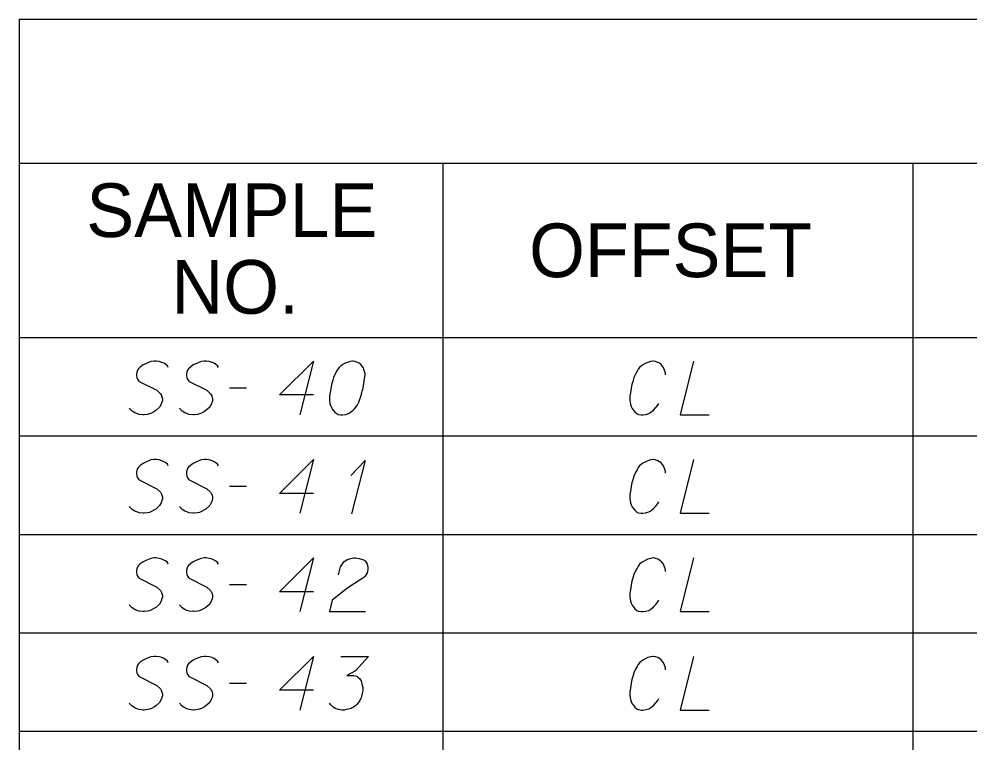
# Model space of a CAD drawing. Extents: x 2074207 to 2076812, y 516372 to 523312.
# Drawn here: x 2076260.6 to 2076345.6, y 517882.7 to 517947.4 of the extents above; entities that cross this region are included whole.
import ezdxf

# ---------------------------------------------------------------- set-up
doc = ezdxf.new("R2010")
doc.units = 0
for name, color, linetype in [('Prop DirtTable_ Soil Test Results - Outline (Major)', 7, 'Continuous'), ('Prop DirtTable_ Soil Test Results - Outline (Minor)', 7, 'Continuous'), ('Prop DirtTable_ Soil Test Results - Tx (Header - Small)', 7, 'Continuous'), ('Prop DirtTable_ Soil Test Results - Tx (Sample Data)', 7, 'Continuous')]:
    doc.layers.add(name, color=color, linetype=linetype)

msp = doc.modelspace()

# ---------------------------------------------------------------- linework, layer by layer
at = {"layer": 'Prop DirtTable_ Soil Test Results - Outline (Major)'}
for p, q in [((2076260.609, 517947.403), (2076260.609, 517918.918)), ((2076260.609, 517947.403), (2076811.903, 517947.403)), ((2076260.609, 517918.918), (2076260.609, 517910.118)), ((2076260.609, 517918.918), (2076811.903, 517918.918)), ((2076260.609, 517918.918), (2076811.903, 517918.918)), ((2076260.609, 517910.118), (2076260.609, 517901.318)), ((2076260.609, 517901.318), (2076260.609, 517892.518)), ((2076260.609, 517892.518), (2076260.609, 517883.718)), ((2076260.609, 517883.718), (2076260.609, 517874.918))]:
    msp.add_line(p, q, dxfattribs=at)
at = {"layer": 'Prop DirtTable_ Soil Test Results - Outline (Minor)'}
for p, q in [((2076260.609, 517934.518), (2076811.903, 517934.518)), ((2076298.545, 517934.518), (2076298.545, 517910.118)), ((2076340.594, 517934.518), (2076340.594, 517910.118)), ((2076260.609, 517910.118), (2076811.903, 517910.118)), ((2076260.609, 517910.118), (2076811.903, 517910.118)), ((2076298.546, 517910.118), (2076298.546, 517901.318)), ((2076340.594, 517910.118), (2076340.594, 517901.318)), ((2076260.609, 517901.318), (2076811.903, 517901.318)), ((2076260.609, 517901.318), (2076811.903, 517901.318)), ((2076298.546, 517901.318), (2076298.546, 517892.518)), ((2076340.594, 517901.318), (2076340.594, 517892.518)), ((2076260.609, 517892.518), (2076811.903, 517892.518)), ((2076260.609, 517892.518), (2076811.903, 517892.518)), ((2076298.546, 517892.518), (2076298.546, 517883.718)), ((2076340.594, 517892.518), (2076340.594, 517883.718)), ((2076260.609, 517883.718), (2076811.903, 517883.718)), ((2076260.609, 517883.718), (2076811.903, 517883.718)), ((2076298.546, 517883.718), (2076298.546, 517874.918)), ((2076340.594, 517883.718), (2076340.594, 517874.918))]:
    msp.add_line(p, q, dxfattribs=at)
at = {"layer": 'Prop DirtTable_ Soil Test Results - Tx (Sample Data)'}
for points in [[(2076273.968, 517916.24), (2076273.897, 517916.391), (2076273.721, 517916.542), (2076273.58, 517916.618), (2076273.403, 517916.693), (2076273.157, 517916.769), (2076272.874, 517916.807), (2076272.698, 517916.807), (2076272.416, 517916.769), (2076271.957, 517916.58), (2076271.71, 517916.467), (2076271.463, 517916.278), (2076271.287, 517916.126), (2076271.216, 517916.013), (2076271.146, 517915.824), (2076271.111, 517915.673), (2076271.111, 517915.522), (2076271.146, 517915.333), (2076271.216, 517915.182), (2076271.322, 517915.03), (2076271.358, 517914.993), (2076272.945, 517914.199), (2076273.262, 517913.897), (2076273.333, 517913.783), (2076273.368, 517913.708), (2076273.439, 517913.443), (2076273.439, 517913.292), (2076273.403, 517913.141), (2076273.333, 517912.952), (2076273.192, 517912.687), (2076272.839, 517912.385), (2076272.733, 517912.309), (2076272.451, 517912.158), (2076272.275, 517912.082), (2076272.098, 517912.045), (2076271.816, 517912.007), (2076271.71, 517912.007), (2076271.358, 517912.045), (2076271.146, 517912.12), (2076270.969, 517912.196), (2076270.723, 517912.347), (2076270.476, 517912.612)], [(2076278.448, 517916.24), (2076278.377, 517916.391), (2076278.201, 517916.542), (2076278.06, 517916.618), (2076277.883, 517916.693), (2076277.637, 517916.769), (2076277.354, 517916.807), (2076277.178, 517916.807), (2076276.896, 517916.769), (2076276.437, 517916.58), (2076276.19, 517916.467), (2076275.943, 517916.278), (2076275.767, 517916.126), (2076275.696, 517916.013), (2076275.626, 517915.824), (2076275.591, 517915.673), (2076275.591, 517915.522), (2076275.626, 517915.333), (2076275.696, 517915.182), (2076275.802, 517915.03), (2076275.838, 517914.993), (2076277.425, 517914.199), (2076277.742, 517913.897), (2076277.813, 517913.783), (2076277.848, 517913.708), (2076277.919, 517913.443), (2076277.919, 517913.292), (2076277.883, 517913.141), (2076277.813, 517912.952), (2076277.672, 517912.687), (2076277.319, 517912.385), (2076277.213, 517912.309), (2076276.931, 517912.158), (2076276.755, 517912.082), (2076276.578, 517912.045), (2076276.296, 517912.007), (2076276.19, 517912.007), (2076275.838, 517912.045), (2076275.626, 517912.12), (2076275.449, 517912.196), (2076275.203, 517912.347), (2076274.956, 517912.612)], [(2076286.949, 517913.783), (2076283.916, 517913.783), (2076286.949, 517916.807), (2076285.75, 517912.007)], [(2076290.512, 517916.807), (2076290.442, 517916.807), (2076290.23, 517916.769), (2076290.089, 517916.731), (2076289.983, 517916.693), (2076289.807, 517916.618), (2076289.595, 517916.504), (2076289.419, 517916.391), (2076289.242, 517916.24), (2076289.136, 517916.089), (2076289.031, 517915.9), (2076288.925, 517915.711), (2076288.819, 517915.484), (2076288.748, 517915.333), (2076288.678, 517915.106), (2076288.572, 517914.728), (2076288.466, 517914.161), (2076288.396, 517913.708), (2076288.396, 517913.292), (2076288.431, 517912.989), (2076288.572, 517912.649), (2076288.678, 517912.46), (2076288.854, 517912.234), (2076289.066, 517912.082), (2076289.172, 517912.045), (2076289.383, 517912.007), (2076289.56, 517912.007), (2076289.842, 517912.045), (2076290.089, 517912.12), (2076290.265, 517912.234), (2076290.512, 517912.423), (2076290.618, 517912.536), (2076290.759, 517912.687), (2076290.865, 517912.838), (2076290.935, 517912.952), (2076291.006, 517913.141), (2076291.041, 517913.216), (2076291.112, 517913.405), (2076291.182, 517913.632), (2076291.253, 517913.859), (2076291.288, 517914.01), (2076291.323, 517914.123), (2076291.359, 517914.275), (2076291.429, 517914.615), (2076291.465, 517914.804), (2076291.5, 517914.993), (2076291.535, 517915.257), (2076291.57, 517915.597), (2076291.57, 517915.711), (2076291.535, 517915.862), (2076291.5, 517916.013), (2076291.394, 517916.24), (2076291.288, 517916.391), (2076291.182, 517916.504), (2076291.041, 517916.618), (2076290.9, 517916.693), (2076290.794, 517916.731), (2076290.689, 517916.769), (2076290.512, 517916.807)], [(2076318.45, 517915.597), (2076318.45, 517915.711), (2076318.415, 517915.862), (2076318.38, 517916.013), (2076318.309, 517916.164), (2076318.274, 517916.24), (2076318.168, 517916.391), (2076318.062, 517916.504), (2076317.921, 517916.618), (2076317.78, 517916.693), (2076317.569, 517916.769), (2076317.392, 517916.807), (2076317.322, 517916.807), (2076317.11, 517916.769), (2076316.863, 517916.693), (2076316.687, 517916.618), (2076316.475, 517916.504), (2076316.299, 517916.391), (2076316.122, 517916.24), (2076316.016, 517916.089), (2076315.911, 517915.9), (2076315.805, 517915.711), (2076315.628, 517915.333), (2076315.523, 517914.993), (2076315.452, 517914.728), (2076315.417, 517914.577), (2076315.381, 517914.388), (2076315.311, 517913.972), (2076315.276, 517913.67), (2076315.276, 517913.33), (2076315.311, 517912.952), (2076315.381, 517912.763), (2076315.487, 517912.574), (2076315.558, 517912.46), (2076315.699, 517912.271), (2076315.911, 517912.082), (2076316.052, 517912.045), (2076316.263, 517912.007), (2076316.404, 517912.007), (2076316.44, 517912.007), (2076316.687, 517912.045), (2076316.969, 517912.12), (2076317.145, 517912.234), (2076317.392, 517912.423), (2076317.604, 517912.649), (2076317.78, 517912.876), (2076317.851, 517913.027)], [(2076320.955, 517916.807), (2076319.756, 517912.007), (2076322.366, 517912.007)], [(2076279.436, 517914.426), (2076280.952, 517914.426)], [(2076273.968, 517907.44), (2076273.897, 517907.591), (2076273.721, 517907.742), (2076273.58, 517907.818), (2076273.403, 517907.893), (2076273.157, 517907.969), (2076272.874, 517908.007), (2076272.698, 517908.007), (2076272.416, 517907.969), (2076271.957, 517907.78), (2076271.71, 517907.667), (2076271.463, 517907.478), (2076271.287, 517907.326), (2076271.216, 517907.213), (2076271.146, 517907.024), (2076271.111, 517906.873), (2076271.111, 517906.722), (2076271.146, 517906.533), (2076271.216, 517906.382), (2076271.322, 517906.23), (2076271.358, 517906.193), (2076272.945, 517905.399), (2076273.262, 517905.097), (2076273.333, 517904.983), (2076273.368, 517904.908), (2076273.439, 517904.643), (2076273.439, 517904.492), (2076273.403, 517904.341), (2076273.333, 517904.152), (2076273.192, 517903.887), (2076272.839, 517903.585), (2076272.733, 517903.509), (2076272.451, 517903.358), (2076272.275, 517903.282), (2076272.098, 517903.245), (2076271.816, 517903.207), (2076271.71, 517903.207), (2076271.358, 517903.245), (2076271.146, 517903.32), (2076270.969, 517903.396), (2076270.723, 517903.547), (2076270.476, 517903.812)], [(2076278.448, 517907.44), (2076278.377, 517907.591), (2076278.201, 517907.742), (2076278.06, 517907.818), (2076277.883, 517907.893), (2076277.637, 517907.969), (2076277.354, 517908.007), (2076277.178, 517908.007), (2076276.896, 517907.969), (2076276.437, 517907.78), (2076276.19, 517907.667), (2076275.943, 517907.478), (2076275.767, 517907.326), (2076275.696, 517907.213), (2076275.626, 517907.024), (2076275.591, 517906.873), (2076275.591, 517906.722), (2076275.626, 517906.533), (2076275.696, 517906.382), (2076275.802, 517906.23), (2076275.838, 517906.193), (2076277.425, 517905.399), (2076277.742, 517905.097), (2076277.813, 517904.983), (2076277.848, 517904.908), (2076277.919, 517904.643), (2076277.919, 517904.492), (2076277.883, 517904.341), (2076277.813, 517904.152), (2076277.672, 517903.887), (2076277.319, 517903.585), (2076277.213, 517903.509), (2076276.931, 517903.358), (2076276.755, 517903.282), (2076276.578, 517903.245), (2076276.296, 517903.207), (2076276.19, 517903.207), (2076275.838, 517903.245), (2076275.626, 517903.32), (2076275.449, 517903.396), (2076275.203, 517903.547), (2076274.956, 517903.812)], [(2076286.949, 517904.983), (2076283.916, 517904.983), (2076286.949, 517908.007), (2076285.75, 517903.207)], [(2076290.3, 517906.571), (2076291.57, 517907.931), (2076290.371, 517903.169)], [(2076318.45, 517906.797), (2076318.45, 517906.911), (2076318.415, 517907.062), (2076318.38, 517907.213), (2076318.309, 517907.364), (2076318.274, 517907.44), (2076318.168, 517907.591), (2076318.062, 517907.704), (2076317.921, 517907.818), (2076317.78, 517907.893), (2076317.569, 517907.969), (2076317.392, 517908.007), (2076317.322, 517908.007), (2076317.11, 517907.969), (2076316.863, 517907.893), (2076316.687, 517907.818), (2076316.475, 517907.704), (2076316.299, 517907.591), (2076316.122, 517907.44), (2076316.016, 517907.289), (2076315.911, 517907.1), (2076315.805, 517906.911), (2076315.628, 517906.533), (2076315.523, 517906.193), (2076315.452, 517905.928), (2076315.417, 517905.777), (2076315.381, 517905.588), (2076315.311, 517905.172), (2076315.276, 517904.87), (2076315.276, 517904.53), (2076315.311, 517904.152), (2076315.381, 517903.963), (2076315.487, 517903.774), (2076315.558, 517903.66), (2076315.699, 517903.471), (2076315.911, 517903.282), (2076316.052, 517903.245), (2076316.263, 517903.207), (2076316.404, 517903.207), (2076316.44, 517903.207), (2076316.687, 517903.245), (2076316.969, 517903.32), (2076317.145, 517903.434), (2076317.392, 517903.623), (2076317.604, 517903.849), (2076317.78, 517904.076), (2076317.851, 517904.227)], [(2076320.955, 517908.007), (2076319.756, 517903.207), (2076322.366, 517903.207)], [(2076279.436, 517905.626), (2076280.952, 517905.626)], [(2076273.968, 517898.64), (2076273.897, 517898.791), (2076273.721, 517898.942), (2076273.58, 517899.018), (2076273.403, 517899.093), (2076273.157, 517899.169), (2076272.874, 517899.207), (2076272.698, 517899.207), (2076272.416, 517899.169), (2076271.957, 517898.98), (2076271.71, 517898.867), (2076271.463, 517898.678), (2076271.287, 517898.526), (2076271.216, 517898.413), (2076271.146, 517898.224), (2076271.111, 517898.073), (2076271.111, 517897.922), (2076271.146, 517897.733), (2076271.216, 517897.582), (2076271.322, 517897.43), (2076271.358, 517897.393), (2076272.945, 517896.599), (2076273.262, 517896.297), (2076273.333, 517896.183), (2076273.368, 517896.108), (2076273.439, 517895.843), (2076273.439, 517895.692), (2076273.403, 517895.541), (2076273.333, 517895.352), (2076273.192, 517895.087), (2076272.839, 517894.785), (2076272.733, 517894.709), (2076272.451, 517894.558), (2076272.275, 517894.482), (2076272.098, 517894.445), (2076271.816, 517894.407), (2076271.71, 517894.407), (2076271.358, 517894.445), (2076271.146, 517894.52), (2076270.969, 517894.596), (2076270.723, 517894.747), (2076270.476, 517895.012)], [(2076278.448, 517898.64), (2076278.377, 517898.791), (2076278.201, 517898.942), (2076278.06, 517899.018), (2076277.883, 517899.093), (2076277.637, 517899.169), (2076277.354, 517899.207), (2076277.178, 517899.207), (2076276.896, 517899.169), (2076276.437, 517898.98), (2076276.19, 517898.867), (2076275.943, 517898.678), (2076275.767, 517898.526), (2076275.696, 517898.413), (2076275.626, 517898.224), (2076275.591, 517898.073), (2076275.591, 517897.922), (2076275.626, 517897.733), (2076275.696, 517897.582), (2076275.802, 517897.43), (2076275.838, 517897.393), (2076277.425, 517896.599), (2076277.742, 517896.297), (2076277.813, 517896.183), (2076277.848, 517896.108), (2076277.919, 517895.843), (2076277.919, 517895.692), (2076277.883, 517895.541), (2076277.813, 517895.352), (2076277.672, 517895.087), (2076277.319, 517894.785), (2076277.213, 517894.709), (2076276.931, 517894.558), (2076276.755, 517894.482), (2076276.578, 517894.445), (2076276.296, 517894.407), (2076276.19, 517894.407), (2076275.838, 517894.445), (2076275.626, 517894.52), (2076275.449, 517894.596), (2076275.203, 517894.747), (2076274.956, 517895.012)], [(2076286.949, 517896.183), (2076283.916, 517896.183), (2076286.949, 517899.207), (2076285.75, 517894.407)], [(2076289.207, 517897.695), (2076289.383, 517898.413), (2076289.666, 517898.867), (2076289.983, 517899.056), (2076290.3, 517899.169), (2076290.547, 517899.207), (2076290.724, 517899.207), (2076291.041, 517899.169), (2076291.253, 517899.093), (2076291.359, 517899.056), (2076291.57, 517898.942), (2076291.676, 517898.791), (2076291.747, 517898.64), (2076291.782, 517898.526), (2076291.817, 517898.375), (2076291.817, 517898.186), (2076291.782, 517897.997), (2076291.747, 517897.884), (2076291.676, 517897.733), (2076291.57, 517897.582), (2076291.465, 517897.468), (2076290.018, 517896.523), (2076288.643, 517895.427), (2076288.396, 517894.407), (2076291.606, 517894.407)], [(2076318.45, 517897.997), (2076318.45, 517898.111), (2076318.415, 517898.262), (2076318.38, 517898.413), (2076318.309, 517898.564), (2076318.274, 517898.64), (2076318.168, 517898.791), (2076318.062, 517898.904), (2076317.921, 517899.018), (2076317.78, 517899.093), (2076317.569, 517899.169), (2076317.392, 517899.207), (2076317.322, 517899.207), (2076317.11, 517899.169), (2076316.863, 517899.093), (2076316.687, 517899.018), (2076316.475, 517898.904), (2076316.299, 517898.791), (2076316.122, 517898.64), (2076316.016, 517898.489), (2076315.911, 517898.3), (2076315.805, 517898.111), (2076315.628, 517897.733), (2076315.523, 517897.393), (2076315.452, 517897.128), (2076315.417, 517896.977), (2076315.381, 517896.788), (2076315.311, 517896.372), (2076315.276, 517896.07), (2076315.276, 517895.73), (2076315.311, 517895.352), (2076315.381, 517895.163), (2076315.487, 517894.974), (2076315.558, 517894.86), (2076315.699, 517894.671), (2076315.911, 517894.482), (2076316.052, 517894.445), (2076316.263, 517894.407), (2076316.404, 517894.407), (2076316.44, 517894.407), (2076316.687, 517894.445), (2076316.969, 517894.52), (2076317.145, 517894.634), (2076317.392, 517894.823), (2076317.604, 517895.049), (2076317.78, 517895.276), (2076317.851, 517895.427)], [(2076320.955, 517899.207), (2076319.756, 517894.407), (2076322.366, 517894.407)], [(2076279.436, 517896.826), (2076280.952, 517896.826)], [(2076273.968, 517889.84), (2076273.897, 517889.991), (2076273.721, 517890.142), (2076273.58, 517890.218), (2076273.403, 517890.293), (2076273.157, 517890.369), (2076272.874, 517890.407), (2076272.698, 517890.407), (2076272.416, 517890.369), (2076271.957, 517890.18), (2076271.71, 517890.067), (2076271.463, 517889.878), (2076271.287, 517889.726), (2076271.216, 517889.613), (2076271.146, 517889.424), (2076271.111, 517889.273), (2076271.111, 517889.122), (2076271.146, 517888.933), (2076271.216, 517888.782), (2076271.322, 517888.63), (2076271.358, 517888.593), (2076272.945, 517887.799), (2076273.262, 517887.497), (2076273.333, 517887.383), (2076273.368, 517887.308), (2076273.439, 517887.043), (2076273.439, 517886.892), (2076273.403, 517886.741), (2076273.333, 517886.552), (2076273.192, 517886.287), (2076272.839, 517885.985), (2076272.733, 517885.909), (2076272.451, 517885.758), (2076272.275, 517885.682), (2076272.098, 517885.645), (2076271.816, 517885.607), (2076271.71, 517885.607), (2076271.358, 517885.645), (2076271.146, 517885.72), (2076270.969, 517885.796), (2076270.723, 517885.947), (2076270.476, 517886.212)], [(2076278.448, 517889.84), (2076278.377, 517889.991), (2076278.201, 517890.142), (2076278.06, 517890.218), (2076277.883, 517890.293), (2076277.637, 517890.369), (2076277.354, 517890.407), (2076277.178, 517890.407), (2076276.896, 517890.369), (2076276.437, 517890.18), (2076276.19, 517890.067), (2076275.943, 517889.878), (2076275.767, 517889.726), (2076275.696, 517889.613), (2076275.626, 517889.424), (2076275.591, 517889.273), (2076275.591, 517889.122), (2076275.626, 517888.933), (2076275.696, 517888.782), (2076275.802, 517888.63), (2076275.838, 517888.593), (2076277.425, 517887.799), (2076277.742, 517887.497), (2076277.813, 517887.383), (2076277.848, 517887.308), (2076277.919, 517887.043), (2076277.919, 517886.892), (2076277.883, 517886.741), (2076277.813, 517886.552), (2076277.672, 517886.287), (2076277.319, 517885.985), (2076277.213, 517885.909), (2076276.931, 517885.758), (2076276.755, 517885.682), (2076276.578, 517885.645), (2076276.296, 517885.607), (2076276.19, 517885.607), (2076275.838, 517885.645), (2076275.626, 517885.72), (2076275.449, 517885.796), (2076275.203, 517885.947), (2076274.956, 517886.212)], [(2076286.949, 517887.383), (2076283.916, 517887.383), (2076286.949, 517890.407), (2076285.75, 517885.607)], [(2076289.419, 517890.407), (2076291.888, 517890.407), (2076290.724, 517889.122), (2076289.948, 517888.706), (2076290.583, 517888.706), (2076290.724, 517888.668), (2076290.794, 517888.63), (2076290.865, 517888.593), (2076290.935, 517888.555), (2076291.077, 517888.441), (2076291.147, 517888.328), (2076291.218, 517888.215), (2076291.253, 517888.101), (2076291.323, 517887.837), (2076291.359, 517887.61), (2076291.359, 517887.497), (2076291.359, 517887.345), (2076291.323, 517887.119), (2076291.288, 517886.967), (2076291.253, 517886.816), (2076291.218, 517886.703), (2076291.182, 517886.627), (2076291.147, 517886.552), (2076291.112, 517886.476), (2076291.041, 517886.363), (2076290.935, 517886.212), (2076290.83, 517886.098), (2076290.759, 517886.023), (2076290.653, 517885.947), (2076290.547, 517885.871), (2076290.406, 517885.796), (2076290.336, 517885.758), (2076290.089, 517885.682), (2076289.877, 517885.645), (2076289.736, 517885.607), (2076289.489, 517885.607), (2076289.207, 517885.645), (2076289.101, 517885.682), (2076288.995, 517885.72), (2076288.889, 517885.758), (2076288.784, 517885.834), (2076288.678, 517885.909), (2076288.501, 517886.06), (2076288.396, 517886.212)], [(2076318.45, 517889.197), (2076318.45, 517889.311), (2076318.415, 517889.462), (2076318.38, 517889.613), (2076318.309, 517889.764), (2076318.274, 517889.84), (2076318.168, 517889.991), (2076318.062, 517890.104), (2076317.921, 517890.218), (2076317.78, 517890.293), (2076317.569, 517890.369), (2076317.392, 517890.407), (2076317.322, 517890.407), (2076317.11, 517890.369), (2076316.863, 517890.293), (2076316.687, 517890.218), (2076316.475, 517890.104), (2076316.299, 517889.991), (2076316.122, 517889.84), (2076316.016, 517889.689), (2076315.911, 517889.5), (2076315.805, 517889.311), (2076315.628, 517888.933), (2076315.523, 517888.593), (2076315.452, 517888.328), (2076315.417, 517888.177), (2076315.381, 517887.988), (2076315.311, 517887.572), (2076315.276, 517887.27), (2076315.276, 517886.93), (2076315.311, 517886.552), (2076315.381, 517886.363), (2076315.487, 517886.174), (2076315.558, 517886.06), (2076315.699, 517885.871), (2076315.911, 517885.682), (2076316.052, 517885.645), (2076316.263, 517885.607), (2076316.404, 517885.607), (2076316.44, 517885.607), (2076316.687, 517885.645), (2076316.969, 517885.72), (2076317.145, 517885.834), (2076317.392, 517886.023), (2076317.604, 517886.249), (2076317.78, 517886.476), (2076317.851, 517886.627)], [(2076320.955, 517890.407), (2076319.756, 517885.607), (2076322.366, 517885.607)], [(2076279.436, 517888.026), (2076280.952, 517888.026)]]:
    msp.add_lwpolyline(points, dxfattribs=at)

# ---------------------------------------------------------------- texts
at = {"layer": 'Prop DirtTable_ Soil Test Results - Tx (Header - Small)'}
for s, p in [('SAMPLE', (2076266.632, 517927.904)), ('OFFSET', (2076306.254, 517924.318)), ('NO.', (2076274.244, 517921.047))]:
    msp.add_text(s, height=4.8, dxfattribs=at).set_placement(p)

doc.saveas('drawing.dxf')
